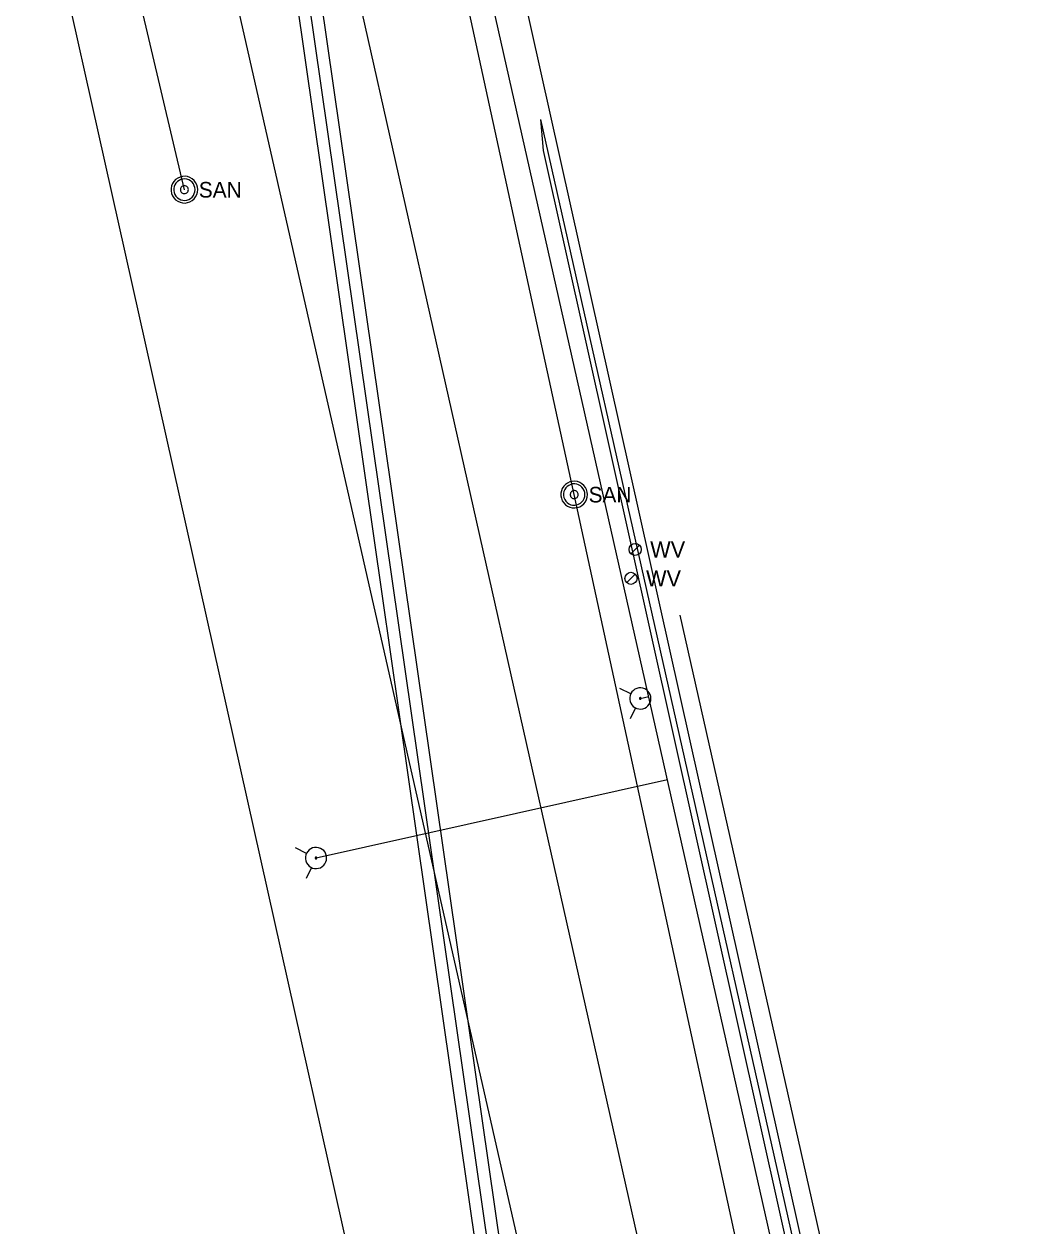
# Model space of a CAD drawing. Extents: x 596028 to 606371, y 330010 to 403088.
# Drawn here: x 604843.6 to 605092, y 338431.5 to 338728.3 of the extents above; entities that cross this region are included whole.
import ezdxf

# ---------------------------------------------------------------- set-up
doc = ezdxf.new("R2010")
doc.units = 0
for name, color, linetype in [('E_UTL_E_UG', 7, 'Continuous'), ('E_UTL_G_UG', 7, 'Continuous'), ('E_UTL_SAN_MH', 7, 'Continuous'), ('E_UTL_SAN_UG', 7, 'Continuous'), ('E_UTL_SAN_UG_MMSD', 7, 'Continuous'), ('E_UTL_SAN_UG_OUTER_LIMITS', 7, 'Continuous'), ('E_UTL_TV_UG', 7, 'Continuous'), ('E_UTL_W', 7, 'Continuous'), ('E_UTL_W_UG', 7, 'Continuous'), ('E_UTL_WHydrant', 7, 'Continuous')]:
    doc.layers.add(name, color=color, linetype=linetype)

# ---------------------------------------------------------------- blocks, each defined once
blk = doc.blocks.new('WV')
at = {"layer": 'E_UTL_W'}
blk.add_line((-8.6, -8.6), (8.6, 8.6), dxfattribs=at)
blk.add_circle((0, 0), 12.2, dxfattribs=at)
blk.add_text('WV', height=32.92, dxfattribs=at).set_placement((30.5, -16.5))

msp = doc.modelspace()

# ---------------------------------------------------------------- linework, layer by layer
at = {"layer": 'E_UTL_E_UG'}
msp.add_line((604977.34, 338376.34), (604875.51, 338824.32), dxfattribs=at)
msp.add_lwpolyline([(605086.65, 338141.8), (605083.96, 338193.78), (604971.91, 338697.03), (604971.23, 338704.69)], dxfattribs=at)
at = {"layer": 'E_UTL_G_UG'}
msp.add_line((605063.85, 338123.62), (604914.69, 338786.08), dxfattribs=at)
for points in [[(604985.44, 338110.91), (604985.58, 338148.1), (604843.56, 338783.61)], [(605083.71, 338236.08), (605005.61, 338582.32)]]:
    msp.add_lwpolyline(points, dxfattribs=at)
at = {"layer": 'E_UTL_SAN_MH'}
for points in [[(604886.47, 338687.38), (604886.41, 338688), (604886.23, 338688.61), (604885.94, 338689.16), (604885.55, 338689.66), (604885.08, 338690.07), (604884.54, 338690.38), (604883.94, 338690.59), (604883.32, 338690.68), (604882.7, 338690.65), (604882.09, 338690.5), (604881.52, 338690.24), (604881, 338689.87), (604880.57, 338689.42), (604880.23, 338688.89), (604880, 338688.31), (604879.88, 338687.69), (604879.88, 338687.07), (604880, 338686.45), (604880.23, 338685.87), (604880.57, 338685.34), (604881, 338684.89), (604881.52, 338684.52), (604882.09, 338684.26), (604882.7, 338684.11), (604883.32, 338684.08), (604883.94, 338684.17), (604884.54, 338684.38), (604885.08, 338684.69), (604885.55, 338685.1), (604885.94, 338685.6), (604886.23, 338686.15), (604886.41, 338686.76), (604886.47, 338687.38)], [(604885.81, 338687.38), (604885.76, 338687.88), (604885.62, 338688.36), (604885.39, 338688.81), (604885.08, 338689.2), (604884.7, 338689.53), (604884.26, 338689.78), (604883.79, 338689.95), (604883.29, 338690.02), (604882.79, 338689.99), (604882.3, 338689.87), (604881.85, 338689.67), (604881.44, 338689.38), (604881.09, 338689.01), (604880.82, 338688.59), (604880.63, 338688.12), (604880.54, 338687.63), (604880.54, 338687.13), (604880.63, 338686.64), (604880.82, 338686.17), (604881.09, 338685.75), (604881.44, 338685.38), (604881.85, 338685.09), (604882.3, 338684.89), (604882.79, 338684.77), (604883.29, 338684.74), (604883.79, 338684.81), (604884.26, 338684.98), (604884.7, 338685.23), (604885.08, 338685.56), (604885.39, 338685.95), (604885.62, 338686.4), (604885.76, 338686.88), (604885.81, 338687.38)], [(604884.16, 338687.38), (604884.14, 338687.57), (604884.08, 338687.75), (604884, 338687.92), (604883.88, 338688.06), (604883.74, 338688.19), (604883.58, 338688.28), (604883.4, 338688.34), (604883.21, 338688.37), (604883.02, 338688.36), (604882.84, 338688.32), (604882.67, 338688.24), (604882.52, 338688.13), (604882.39, 338687.99), (604882.29, 338687.83), (604882.22, 338687.66), (604882.18, 338687.47), (604882.18, 338687.29), (604882.22, 338687.1), (604882.29, 338686.93), (604882.39, 338686.77), (604882.52, 338686.63), (604882.67, 338686.52), (604882.84, 338686.44), (604883.02, 338686.4), (604883.21, 338686.39), (604883.4, 338686.42), (604883.58, 338686.48), (604883.74, 338686.57), (604883.88, 338686.7), (604884, 338686.84), (604884.08, 338687.01), (604884.14, 338687.19), (604884.16, 338687.38)], [(604982.75, 338612.08), (604982.69, 338612.7), (604982.51, 338613.3), (604982.23, 338613.86), (604981.84, 338614.35), (604981.36, 338614.76), (604980.82, 338615.08), (604980.23, 338615.28), (604979.61, 338615.37), (604978.98, 338615.34), (604978.37, 338615.19), (604977.8, 338614.93), (604977.29, 338614.57), (604976.86, 338614.12), (604976.52, 338613.59), (604976.28, 338613.01), (604976.17, 338612.39), (604976.17, 338611.76), (604976.28, 338611.15), (604976.52, 338610.56), (604976.86, 338610.04), (604977.29, 338609.58), (604977.8, 338609.22), (604978.37, 338608.96), (604978.98, 338608.81), (604979.61, 338608.78), (604980.23, 338608.87), (604980.82, 338609.07), (604981.36, 338609.39), (604981.84, 338609.8), (604982.23, 338610.29), (604982.51, 338610.85), (604982.69, 338611.45), (604982.75, 338612.08)], [(604982.09, 338612.08), (604982.04, 338612.58), (604981.9, 338613.06), (604981.67, 338613.5), (604981.36, 338613.9), (604980.98, 338614.23), (604980.55, 338614.48), (604980.07, 338614.64), (604979.58, 338614.71), (604979.07, 338614.69), (604978.59, 338614.57), (604978.13, 338614.36), (604977.72, 338614.07), (604977.38, 338613.71), (604977.1, 338613.29), (604976.92, 338612.82), (604976.82, 338612.33), (604976.82, 338611.83), (604976.92, 338611.33), (604977.1, 338610.87), (604977.38, 338610.44), (604977.72, 338610.08), (604978.13, 338609.79), (604978.59, 338609.58), (604979.07, 338609.46), (604979.58, 338609.44), (604980.07, 338609.51), (604980.55, 338609.67), (604980.98, 338609.93), (604981.36, 338610.25), (604981.67, 338610.65), (604981.9, 338611.1), (604982.04, 338611.58), (604982.09, 338612.08)], [(604980.44, 338612.08), (604980.42, 338612.26), (604980.37, 338612.44), (604980.28, 338612.61), (604980.17, 338612.76), (604980.02, 338612.88), (604979.86, 338612.98), (604979.68, 338613.04), (604979.5, 338613.07), (604979.31, 338613.06), (604979.13, 338613.01), (604978.96, 338612.93), (604978.8, 338612.82), (604978.67, 338612.69), (604978.57, 338612.53), (604978.5, 338612.36), (604978.46, 338612.17), (604978.46, 338611.98), (604978.5, 338611.8), (604978.57, 338611.62), (604978.67, 338611.46), (604978.8, 338611.33), (604978.96, 338611.22), (604979.13, 338611.14), (604979.31, 338611.1), (604979.5, 338611.09), (604979.68, 338611.11), (604979.86, 338611.18), (604980.02, 338611.27), (604980.17, 338611.39), (604980.28, 338611.54), (604980.37, 338611.71), (604980.42, 338611.89), (604980.44, 338612.08)]]:
    msp.add_lwpolyline(points, dxfattribs=at)
at = {"layer": 'E_UTL_SAN_UG'}
for p, q in [((604883.17, 338687.37), (604849.24, 338832.01)), ((604979.45, 338612.08), (604931.92, 338831.04)), ((605026.31, 338396.21), (604979.45, 338612.08))]:
    msp.add_line(p, q, dxfattribs=at)
at = {"layer": 'E_UTL_SAN_UG_MMSD'}
msp.add_line((605016.2, 338023.67), (604854.51, 339147.21), dxfattribs=at)
at = {"layer": 'E_UTL_SAN_UG_OUTER_LIMITS'}
for p, q in [((605012.73, 338026.74), (604851.55, 339146.7)), ((605019.67, 338020.62), (604857.47, 339147.72))]:
    msp.add_line(p, q, dxfattribs=at)
at = {"layer": 'E_UTL_TV_UG'}
msp.add_line((605089.97, 338177.57), (604971.23, 338704.69), dxfattribs=at)
msp.add_lwpolyline([(605091.46, 338177.8), (604939.3, 338859.88), (604936.85, 338860.21)], dxfattribs=at)
at = {"layer": 'E_UTL_W_UG'}
for p, q in [((604995.77, 338561.73), (604997.89, 338562.21)), ((604915.69, 338522.33), (605002.47, 338541.71))]:
    msp.add_line(p, q, dxfattribs=at)
msp.add_lwpolyline([(605092.03, 338144.65), (604935.52, 338838.52), (604929.29, 338841.05), (604874.71, 339088.99)], dxfattribs=at)
at = {"layer": 'E_UTL_WHydrant'}
for points in [[(604993.44, 338562.88), (604990.72, 338564.21)], [(604994.92, 338564.22), (604994.47, 338564.01), (604994.06, 338563.72), (604993.72, 338563.36), (604993.45, 338562.94), (604993.26, 338562.48), (604993.16, 338561.99), (604993.16, 338561.49), (604993.26, 338561), (604993.44, 338560.54), (604993.71, 338560.12), (604994.05, 338559.76), (604994.46, 338559.47), (604994.91, 338559.26), (604995.4, 338559.14), (604995.89, 338559.11), (604996.39, 338559.18), (604996.86, 338559.35), (604997.29, 338559.59), (604997.67, 338559.92), (604997.98, 338560.31), (604998.21, 338560.75), (604998.35, 338561.23), (604998.4, 338561.73), (604998.35, 338562.22), (604998.21, 338562.7), (604997.98, 338563.15), (604997.68, 338563.54), (604997.3, 338563.87), (604996.87, 338564.12), (604996.4, 338564.28), (604995.91, 338564.35), (604995.41, 338564.33), (604994.92, 338564.22)], [(604995.71, 338561.92), (604995.68, 338561.91), (604995.64, 338561.89), (604995.62, 338561.86), (604995.6, 338561.83), (604995.58, 338561.79), (604995.58, 338561.75), (604995.58, 338561.72), (604995.58, 338561.68), (604995.6, 338561.64), (604995.62, 338561.61), (604995.64, 338561.58), (604995.67, 338561.56), (604995.71, 338561.55), (604995.75, 338561.54), (604995.78, 338561.53), (604995.82, 338561.54), (604995.86, 338561.55), (604995.89, 338561.57), (604995.92, 338561.6), (604995.94, 338561.63), (604995.96, 338561.66), (604995.97, 338561.7), (604995.98, 338561.73), (604995.97, 338561.77), (604995.96, 338561.81), (604995.94, 338561.84), (604995.92, 338561.87), (604995.89, 338561.9), (604995.86, 338561.92), (604995.82, 338561.93), (604995.78, 338561.93), (604995.75, 338561.93), (604995.71, 338561.92)], [(604994.63, 338559.4), (604993.3, 338556.68)], [(604913.36, 338523.47), (604910.63, 338524.8)], [(604914.84, 338524.81), (604914.38, 338524.6), (604913.97, 338524.32), (604913.63, 338523.96), (604913.36, 338523.54), (604913.17, 338523.07), (604913.08, 338522.59), (604913.08, 338522.09), (604913.17, 338521.6), (604913.35, 338521.13), (604913.62, 338520.71), (604913.97, 338520.35), (604914.37, 338520.06), (604914.82, 338519.85), (604915.31, 338519.73), (604915.81, 338519.71), (604916.3, 338519.78), (604916.77, 338519.94), (604917.2, 338520.19), (604917.58, 338520.52), (604917.89, 338520.91), (604918.12, 338521.35), (604918.26, 338521.83), (604918.31, 338522.32), (604918.26, 338522.82), (604918.12, 338523.3), (604917.9, 338523.74), (604917.59, 338524.14), (604917.21, 338524.46), (604916.78, 338524.71), (604916.31, 338524.88), (604915.82, 338524.95), (604915.32, 338524.93), (604914.84, 338524.81)], [(604915.62, 338522.52), (604915.59, 338522.5), (604915.56, 338522.48), (604915.53, 338522.45), (604915.51, 338522.42), (604915.5, 338522.39), (604915.49, 338522.35), (604915.49, 338522.31), (604915.49, 338522.27), (604915.51, 338522.24), (604915.53, 338522.21), (604915.56, 338522.18), (604915.59, 338522.16), (604915.62, 338522.14), (604915.66, 338522.13), (604915.7, 338522.13), (604915.73, 338522.13), (604915.77, 338522.15), (604915.8, 338522.17), (604915.83, 338522.19), (604915.86, 338522.22), (604915.87, 338522.25), (604915.88, 338522.29), (604915.89, 338522.33), (604915.88, 338522.37), (604915.87, 338522.4), (604915.86, 338522.44), (604915.83, 338522.47), (604915.8, 338522.49), (604915.77, 338522.51), (604915.74, 338522.52), (604915.7, 338522.53), (604915.66, 338522.53), (604915.62, 338522.52)], [(604914.55, 338520), (604913.22, 338517.28)]]:
    msp.add_lwpolyline(points, dxfattribs=at)

# ---------------------------------------------------------------- block references
at = {"layer": 'E_UTL_W', "xscale": 0.12188295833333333, "yscale": 0.12188295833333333}
for p in [(604994.51, 338598.53), (604993.48, 338591.39)]:
    msp.add_blockref('WV', p, dxfattribs=at)

# ---------------------------------------------------------------- texts
at = {"layer": 'E_UTL_SAN_MH'}
for p in [(604886.73, 338685.43), (604983.01, 338610.13)]:
    msp.add_text('SAN', height=3.849, dxfattribs=at).set_placement(p)

doc.saveas('drawing.dxf')
